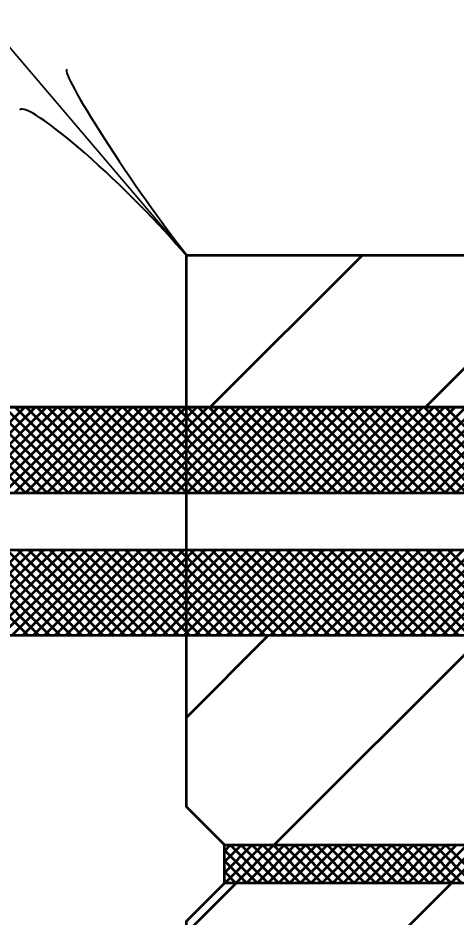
# Model space of a CAD drawing. Extents: x -32 to 824, y -6 to 538.
# Drawn here: x 144.51 to 151.42, y 195.06 to 209.25 of the extents above; entities that cross this region are included whole.
import ezdxf

# ---------------------------------------------------------------- set-up
doc = ezdxf.new("R2010")
doc.units = 0
doc.header["$LTSCALE"] = 1.1
doc.layers.add('1', color=7, linetype='Continuous', lineweight=53)

msp = doc.modelspace()

# ---------------------------------------------------------------- linework, layer by layer
at = {"layer": '1'}
for p, q in [((147.54, 203.114), (149.94, 205.514)), ((150.934, 203.114), (153.334, 205.514)), ((143.267, 201.764), (144.617, 203.114)), ((144.627, 201.764), (143.277, 203.114)), ((143.437, 201.764), (144.787, 203.114)), ((144.797, 201.764), (143.447, 203.114)), ((143.606, 201.764), (144.956, 203.114)), ((144.967, 201.764), (143.617, 203.114)), ((143.776, 201.764), (145.126, 203.114)), ((145.137, 201.764), (143.787, 203.114)), ((143.946, 201.764), (145.296, 203.114)), ((145.306, 201.764), (143.956, 203.114)), ((144.115, 201.764), (145.465, 203.114)), ((145.476, 201.764), (144.126, 203.114)), ((144.285, 201.764), (145.635, 203.114)), ((145.646, 201.764), (144.296, 203.114)), ((144.455, 201.764), (145.805, 203.114)), ((145.815, 201.764), (144.465, 203.114)), ((144.625, 201.764), (145.975, 203.114)), ((145.985, 201.764), (144.635, 203.114)), ((144.794, 201.764), (146.144, 203.114)), ((146.155, 201.764), (144.805, 203.114)), ((144.964, 201.764), (146.314, 203.114)), ((146.325, 201.764), (144.975, 203.114)), ((145.134, 201.764), (146.484, 203.114)), ((146.494, 201.764), (145.144, 203.114)), ((145.303, 201.764), (146.653, 203.114)), ((146.664, 201.764), (145.314, 203.114)), ((145.473, 201.764), (146.823, 203.114)), ((146.834, 201.764), (145.484, 203.114)), ((145.643, 201.764), (146.993, 203.114)), ((147.003, 201.764), (145.653, 203.114)), ((145.812, 201.764), (147.162, 203.114)), ((147.173, 201.764), (145.823, 203.114)), ((145.982, 201.764), (147.332, 203.114)), ((147.343, 201.764), (145.993, 203.114)), ((146.152, 201.764), (147.502, 203.114)), ((147.512, 201.764), (146.162, 203.114)), ((146.322, 201.764), (147.672, 203.114)), ((147.682, 201.764), (146.332, 203.114)), ((146.491, 201.764), (147.841, 203.114)), ((147.852, 201.764), (146.502, 203.114)), ((146.661, 201.764), (148.011, 203.114)), ((148.022, 201.764), (146.672, 203.114)), ((146.831, 201.764), (148.181, 203.114)), ((148.191, 201.764), (146.841, 203.114)), ((147, 201.764), (148.35, 203.114)), ((148.361, 201.764), (147.011, 203.114)), ((147.17, 201.764), (148.52, 203.114)), ((148.531, 201.764), (147.181, 203.114)), ((147.34, 201.764), (148.69, 203.114)), ((148.7, 201.764), (147.35, 203.114)), ((147.51, 201.764), (148.859, 203.114)), ((148.87, 201.764), (147.52, 203.114)), ((147.679, 201.764), (149.029, 203.114)), ((149.04, 201.764), (147.69, 203.114)), ((147.849, 201.764), (149.199, 203.114)), ((149.21, 201.764), (147.859, 203.114)), ((148.019, 201.764), (149.369, 203.114)), ((149.379, 201.764), (148.029, 203.114)), ((148.188, 201.764), (149.538, 203.114)), ((149.549, 201.764), (148.199, 203.114)), ((148.358, 201.764), (149.708, 203.114)), ((149.719, 201.764), (148.369, 203.114)), ((148.528, 201.764), (149.878, 203.114)), ((149.888, 201.764), (148.538, 203.114)), ((148.698, 201.764), (150.048, 203.114)), ((150.058, 201.764), (148.708, 203.114)), ((148.867, 201.764), (150.217, 203.114)), ((150.228, 201.764), (148.878, 203.114)), ((149.037, 201.764), (150.387, 203.114)), ((150.397, 201.764), (149.047, 203.114)), ((149.207, 201.764), (150.557, 203.114)), ((150.567, 201.764), (149.217, 203.114)), ((149.376, 201.764), (150.726, 203.114)), ((150.737, 201.764), (149.387, 203.114)), ((149.546, 201.764), (150.896, 203.114)), ((150.906, 201.764), (149.556, 203.114)), ((149.716, 201.764), (151.066, 203.114)), ((151.076, 201.764), (149.726, 203.114)), ((149.885, 201.764), (151.235, 203.114)), ((151.246, 201.764), (149.896, 203.114)), ((150.055, 201.764), (151.405, 203.114)), ((151.416, 201.764), (150.066, 203.114)), ((150.225, 201.764), (151.575, 203.114)), ((151.585, 201.764), (150.235, 203.114)), ((150.394, 201.764), (151.745, 203.114)), ((151.755, 201.764), (150.405, 203.114)), ((150.564, 201.764), (151.914, 203.114)), ((151.925, 201.764), (150.575, 203.114)), ((150.734, 201.764), (152.084, 203.114)), ((152.095, 201.764), (150.745, 203.114)), ((150.904, 201.764), (152.254, 203.114)), ((152.264, 201.764), (150.914, 203.114)), ((151.073, 201.764), (152.423, 203.114)), ((152.434, 201.764), (151.084, 203.114)), ((151.243, 201.764), (152.593, 203.114)), ((152.604, 201.764), (151.254, 203.114)), ((151.413, 201.764), (152.763, 203.114)), ((143.223, 199.514), (144.573, 200.864)), ((144.671, 199.514), (143.321, 200.864)), ((143.393, 199.514), (144.743, 200.864)), ((144.841, 199.514), (143.491, 200.864)), ((143.562, 199.514), (144.912, 200.864)), ((145.011, 199.514), (143.661, 200.864)), ((143.732, 199.514), (145.082, 200.864)), ((145.18, 199.514), (143.83, 200.864)), ((143.902, 199.514), (145.252, 200.864)), ((145.35, 199.514), (144, 200.864)), ((144.072, 199.514), (145.422, 200.864)), ((145.52, 199.514), (144.17, 200.864)), ((144.241, 199.514), (145.591, 200.864)), ((145.69, 199.514), (144.34, 200.864)), ((144.411, 199.514), (145.761, 200.864)), ((145.859, 199.514), (144.509, 200.864)), ((144.581, 199.514), (145.931, 200.864)), ((146.029, 199.514), (144.679, 200.864)), ((144.75, 199.514), (146.1, 200.864)), ((146.199, 199.514), (144.849, 200.864)), ((144.92, 199.514), (146.27, 200.864)), ((146.368, 199.514), (145.018, 200.864)), ((145.09, 199.514), (146.44, 200.864)), ((146.538, 199.514), (145.188, 200.864)), ((145.26, 199.514), (146.609, 200.864)), ((146.708, 199.514), (145.358, 200.864)), ((145.429, 199.514), (146.779, 200.864)), ((146.877, 199.514), (145.527, 200.864)), ((145.599, 199.514), (146.949, 200.864)), ((147.047, 199.514), (145.697, 200.864)), ((145.769, 199.514), (147.119, 200.864)), ((147.217, 199.514), (145.867, 200.864)), ((145.938, 199.514), (147.288, 200.864)), ((147.387, 199.514), (146.037, 200.864)), ((146.108, 199.514), (147.458, 200.864)), ((147.556, 199.514), (146.206, 200.864)), ((146.278, 199.514), (147.628, 200.864)), ((147.726, 199.514), (146.376, 200.864)), ((146.448, 199.514), (147.798, 200.864)), ((147.896, 199.514), (146.546, 200.864)), ((146.617, 199.514), (147.967, 200.864)), ((148.065, 199.514), (146.715, 200.864)), ((146.787, 199.514), (148.137, 200.864)), ((148.235, 199.514), (146.885, 200.864)), ((146.957, 199.514), (148.307, 200.864)), ((148.405, 199.514), (147.055, 200.864)), ((147.126, 199.514), (148.476, 200.864)), ((148.575, 199.514), (147.225, 200.864)), ((147.296, 199.514), (148.646, 200.864)), ((148.744, 199.514), (147.394, 200.864)), ((147.466, 199.514), (148.816, 200.864)), ((148.914, 199.514), (147.564, 200.864)), ((147.635, 199.514), (148.985, 200.864)), ((149.084, 199.514), (147.734, 200.864)), ((147.805, 199.514), (149.155, 200.864)), ((149.253, 199.514), (147.903, 200.864)), ((147.975, 199.514), (149.325, 200.864)), ((149.423, 199.514), (148.073, 200.864)), ((148.144, 199.514), (149.495, 200.864)), ((149.593, 199.514), (148.243, 200.864)), ((148.314, 199.514), (149.664, 200.864)), ((149.762, 199.514), (148.412, 200.864)), ((148.484, 199.514), (149.834, 200.864)), ((149.932, 199.514), (148.582, 200.864)), ((148.654, 199.514), (150.004, 200.864)), ((150.102, 199.514), (148.752, 200.864)), ((148.823, 199.514), (150.173, 200.864)), ((150.272, 199.514), (148.922, 200.864)), ((148.993, 199.514), (150.343, 200.864)), ((150.441, 199.514), (149.091, 200.864)), ((149.163, 199.514), (150.513, 200.864)), ((150.611, 199.514), (149.261, 200.864)), ((149.333, 199.514), (150.683, 200.864)), ((150.781, 199.514), (149.431, 200.864)), ((149.502, 199.514), (150.852, 200.864)), ((150.95, 199.514), (149.6, 200.864)), ((149.672, 199.514), (151.022, 200.864)), ((151.12, 199.514), (149.77, 200.864)), ((149.842, 199.514), (151.192, 200.864)), ((151.29, 199.514), (149.94, 200.864)), ((150.011, 199.514), (151.361, 200.864)), ((151.46, 199.514), (150.109, 200.864)), ((150.181, 199.514), (151.531, 200.864)), ((151.629, 199.514), (150.279, 200.864)), ((150.351, 199.514), (151.701, 200.864)), ((151.799, 199.514), (150.449, 200.864)), ((150.52, 199.514), (151.87, 200.864)), ((151.969, 199.514), (150.619, 200.864)), ((150.69, 199.514), (152.04, 200.864)), ((152.138, 199.514), (150.788, 200.864)), ((150.86, 199.514), (152.21, 200.864)), ((152.308, 199.514), (150.958, 200.864)), ((151.03, 199.514), (152.38, 200.864)), ((152.478, 199.514), (151.128, 200.864)), ((151.199, 199.514), (152.549, 200.864)), ((152.647, 199.514), (151.297, 200.864)), ((151.369, 199.514), (152.719, 200.864)), ((147.165, 196.814), (147.165, 199.514)), ((147.165, 198.223), (148.457, 199.514)), ((148.551, 196.214), (151.851, 199.514)), ((147.765, 196.214), (147.165, 196.814)), ((147.765, 196.117), (147.863, 196.214)), ((147.765, 195.947), (148.032, 196.214)), ((147.765, 195.777), (148.202, 196.214)), ((148.286, 195.614), (147.765, 196.134)), ((147.772, 195.614), (148.372, 196.214)), ((148.455, 195.614), (147.855, 196.214)), ((147.942, 195.614), (148.542, 196.214)), ((148.625, 195.614), (148.025, 196.214)), ((148.111, 195.614), (148.711, 196.214)), ((148.795, 195.614), (148.195, 196.214)), ((148.281, 195.614), (148.881, 196.214)), ((148.965, 195.614), (148.365, 196.214)), ((148.451, 195.614), (149.051, 196.214)), ((149.134, 195.614), (148.534, 196.214)), ((148.62, 195.614), (149.22, 196.214)), ((149.304, 195.614), (148.704, 196.214)), ((148.79, 195.614), (149.39, 196.214)), ((149.474, 195.614), (148.874, 196.214)), ((148.96, 195.614), (149.56, 196.214)), ((149.643, 195.614), (149.043, 196.214)), ((149.13, 195.614), (149.73, 196.214)), ((149.813, 195.614), (149.213, 196.214)), ((149.299, 195.614), (149.899, 196.214)), ((149.983, 195.614), (149.383, 196.214)), ((149.469, 195.614), (150.069, 196.214)), ((150.153, 195.614), (149.553, 196.214)), ((149.639, 195.614), (150.239, 196.214)), ((150.322, 195.614), (149.722, 196.214)), ((149.808, 195.614), (150.408, 196.214)), ((150.492, 195.614), (149.892, 196.214)), ((149.978, 195.614), (150.578, 196.214)), ((150.662, 195.614), (150.062, 196.214)), ((150.148, 195.614), (150.748, 196.214)), ((150.831, 195.614), (150.231, 196.214)), ((150.317, 195.614), (150.917, 196.214)), ((151.001, 195.614), (150.401, 196.214)), ((150.487, 195.614), (151.087, 196.214)), ((151.171, 195.614), (150.571, 196.214)), ((150.657, 195.614), (151.257, 196.214)), ((151.34, 195.614), (150.74, 196.214)), ((150.827, 195.614), (151.427, 196.214)), ((151.51, 195.614), (150.91, 196.214)), ((150.996, 195.614), (151.596, 196.214)), ((151.68, 195.614), (151.08, 196.214)), ((151.166, 195.614), (151.766, 196.214)), ((151.85, 195.614), (151.25, 196.214)), ((151.336, 195.614), (151.936, 196.214)), ((148.116, 195.614), (147.765, 195.965)), ((147.946, 195.614), (147.765, 195.795)), ((147.165, 194.829), (147.951, 195.614)), ((147.777, 195.614), (147.765, 195.625)), ((148.045, 192.314), (151.345, 195.614))]:
    msp.add_line(p, q, dxfattribs=at)
at = {"layer": '1', "lineweight": 35}
msp.add_lwpolyline([(147.165, 205.514), (143.98, 209.252), (141.757, 209.252)], dxfattribs=at)
at = {"layer": '1'}
for points in [[(147.165, 199.514), (147.165, 203.114), (147.165, 205.514), (159.165, 205.514), (159.765, 206.414), (165.765, 206.414), (165.765, 204.464), (163.065, 204.464), (158.415, 204.464), (156.165, 203.114), (135.765, 203.114), (147.165, 203.114)], [(135.765, 203.114), (156.165, 203.114), (158.415, 204.464), (163.065, 204.464), (163.065, 197.65)], [(147.165, 199.514), (135.765, 199.514), (135.765, 200.564), (135.765, 202.064), (135.765, 203.114), (156.165, 203.114), (158.415, 204.464), (163.065, 204.464), (163.065, 197.65)], [(163.065, 194.178), (163.065, 187.364), (158.415, 187.364), (156.165, 188.714), (147.165, 188.714), (135.765, 188.714), (135.765, 189.764), (135.765, 191.264), (135.765, 192.314), (147.165, 192.314), (156.765, 192.314), (156.765, 199.514), (147.165, 199.514)], [(147.165, 192.314), (156.765, 192.314), (156.765, 199.514), (147.165, 199.514)], [(147.165, 192.314), (147.165, 195.014), (147.765, 195.614)]]:
    msp.add_lwpolyline(points, dxfattribs=at)
for points in [[(136.365, 200.864), (136.365, 201.764), (157.515, 201.764), (157.515, 200.864)], [(147.765, 195.614), (147.765, 196.214), (155.565, 196.214), (155.565, 195.614)], [(147.765, 195.614), (147.765, 196.214), (155.565, 196.214), (155.565, 195.614)]]:
    msp.add_lwpolyline(points, close=True, dxfattribs=at)
at = {"layer": '1', "lineweight": 40}
for centre, major_axis, ratio, start_param, end_param in [((146.486, 206.702), (1.207, -1.741), 0.07063, 3.140715, 5.41811), ((146.064, 206.296), (1.533, -1.509), 0.122415, 0.896353, 3.141593)]:
    msp.add_ellipse(centre, major_axis=major_axis, ratio=ratio, start_param=start_param, end_param=end_param, dxfattribs=at)

doc.saveas('drawing.dxf')
